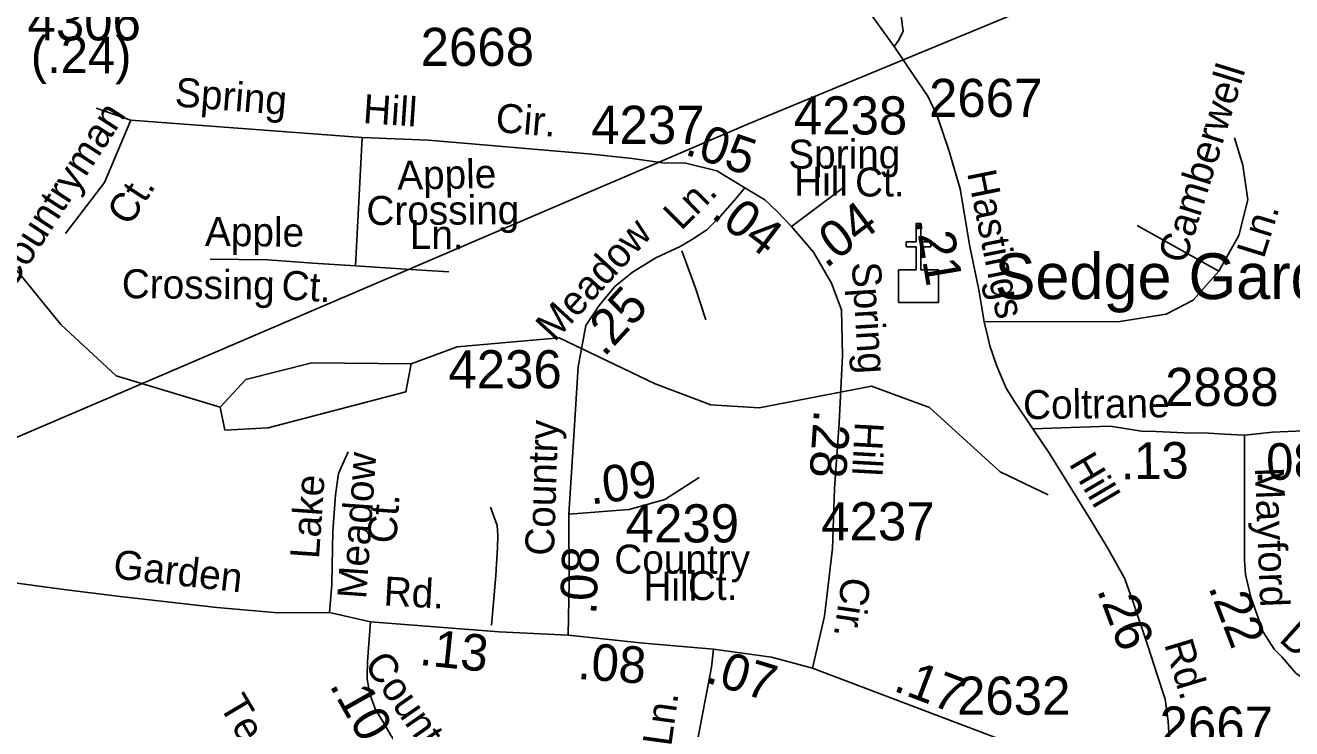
# Model space of a CAD drawing. Extents: x 1547597 to 1699558, y 810033 to 920809.
# Drawn here: x 1669733 to 1673884, y 852696 to 855001 of the extents above; entities that cross this region are included whole.
import ezdxf

# ---------------------------------------------------------------- set-up
doc = ezdxf.new("R2010")
doc.units = 0
for name, color, linetype in [('Exist Cultural Church CELL', 7, 'Continuous'), ('Exist Cultural Church Label', 7, 'Continuous'), ('Exist Hydrographic Creek Single Shore', 7, 'Continuous'), ('Exist Hydrographic Misc Water Feature', 7, 'Continuous'), ('Exist Hydrographic Pond Under 1500 Sq Ft', 7, 'Continuous'), ('Exist Road Non-System Type 51', 7, 'Continuous'), ('Exist Road Non-System Type 51 Label', 7, 'Continuous'), ('Exist Road Secondary Mileage Hundredths English Label', 7, 'Continuous'), ('Exist Road Secondary Type 51 Attributed', 7, 'Continuous'), ('Exist Road Secondary Type 51 Label', 7, 'Continuous'), ('Exist Road Secondary Type 51 Number Label', 7, 'Continuous'), ('Exist Utilities Electrical Transmission Line', 7, 'Continuous')]:
    doc.layers.add(name, color=color, linetype=linetype)

msp = doc.modelspace()

# ---------------------------------------------------------------- linework, layer by layer
at = {"layer": 'Exist Cultural Church CELL'}
msp.add_lwpolyline([(1672596, 854199.6), (1672652.9, 854199.7), (1672652.9, 854275.8), (1672620.9, 854275.8), (1672620.9, 854291.8), (1672652.9, 854291.8), (1672652.9, 854351.9), (1672669, 854351.9), (1672669, 854291.8), (1672701, 854291.8), (1672701, 854275.8), (1672669, 854275.8), (1672669, 854199.7), (1672726.6, 854199.6), (1672726.6, 854093.1), (1672596, 854093.1)], close=True, dxfattribs=at)
at = {"layer": 'Exist Hydrographic Creek Single Shore'}
msp.add_lwpolyline([(1670371.5, 853750.5), (1670030.5, 853852.7), (1669849.4, 854020.5), (1669692.5, 854214.1), (1669527.5, 854384.9), (1669056.5, 854689.9), (1668915.4, 854830.6), (1668842.4, 854973.3), (1668837.4, 855291.8), (1668765.4, 855575.5), (1668518.4, 855902.2), (1668353.5, 855981.1), (1668229.4, 856121.5), (1668155.4, 856264.1), (1667934.5, 856577.2), (1667774.4, 857220.5), (1667716.7, 857445)], dxfattribs=at)
at = {"layer": 'Exist Hydrographic Misc Water Feature'}
msp.add_lwpolyline([(1673086.5, 853462.3), (1672928.5, 853537.7), (1672697.5, 853749.2), (1672506.5, 853818.7), (1672138.5, 853747.5), (1671980.5, 853757.2), (1671797.5, 853826.6), (1671482.5, 853977.4), (1671148.4, 853948.1), (1670998.4, 853892.1)], dxfattribs=at)
at = {"layer": 'Exist Hydrographic Pond Under 1500 Sq Ft'}
for points in [[(1670371.5, 853750.5), (1670455.5, 853840.8), (1670672.5, 853895.4), (1670998.4, 853892.1)], [(1670371.5, 853750.5), (1670387.5, 853674.7), (1670529.5, 853681.7), (1670980.5, 853800.5), (1670998.4, 853892.1)]]:
    msp.add_lwpolyline(points, dxfattribs=at)
at = {"layer": 'Exist Road Non-System Type 51'}
msp.add_line((1670837.7, 854633.3), (1670815.2, 854213.5), dxfattribs=at)
for points in [[(1670078.9, 854690.9), (1669992.2, 854486), (1669864.5, 854319.6)], [(1670078.9, 854690.9), (1669965.7, 854729.5)], [(1670837.7, 854633.3), (1670078.9, 854690.9)], [(1670837.7, 854633.3), (1671053.7, 854624.9), (1671247.5, 854609), (1671399.3, 854595.9), (1671579.1, 854580.2), (1671722.9, 854565.3), (1671822.9, 854550.3)], [(1673646, 854195.9), (1673711, 854312.5), (1673740.8, 854429.1), (1673724.6, 854543), (1673697.5, 854632.5)], [(1673646, 854195.9), (1673377.7, 854345.1)], [(1670339.4, 854235.1), (1670527.5, 854233.3), (1670675.3, 854222.3), (1670815.2, 854213.5)], [(1671884.9, 854261.9), (1671928.5, 854142.9), (1671964.4, 854036.1)], [(1670815.2, 854213.5), (1670979.1, 854202.2), (1671121, 854193.3)], [(1672876.8, 854029.7), (1673320.8, 854030.5), (1673472.6, 854054.9), (1673562, 854101), (1673646, 854195.9)], [(1670790.9, 853603.7), (1670759.4, 853532.3), (1670750, 853462.4), (1670741.6, 853342.5), (1670739.3, 853230.5), (1670738, 853168.5), (1670730.2, 853076.6)], [(1671257.5, 853422.1), (1671280.3, 853361.6), (1671281.6, 853329.6), (1671280.8, 853289.6), (1671275, 853197.7), (1671269.4, 853121.7), (1671261.7, 853035.9)]]:
    msp.add_lwpolyline(points, dxfattribs=at)
at = {"layer": 'Exist Road Secondary Type 51 Attributed'}
for points in [[(1671802, 855998.9), (1671873.6, 855876.9), (1672017.7, 855679.9), (1672126.8, 855537.6), (1672253.6, 855373), (1672376.3, 855208.4), (1672456.3, 855104.7), (1672524.4, 855011.3), (1672580.9, 854932.1)], [(1672283.8, 855986.6), (1672297.9, 855930.4), (1672474.4, 855403.8), (1672547.9, 855219.9), (1672603.1, 855039.6), (1672610.4, 854980.8), (1672595.7, 854951.3), (1672580.9, 854932.1)], [(1672580.9, 854932.1), (1672646.9, 854834.7), (1672691.6, 854769.8), (1672722.4, 854705.1), (1672760.1, 854592.3), (1672797.6, 854465.5), (1672829.8, 854276.7), (1672858.9, 854134.1), (1672876.8, 854029.7), (1672887.2, 853985), (1672895.2, 853951.3), (1672917.9, 853884.8), (1672948.4, 853812.1), (1672973.6, 853771.6), (1673035.6, 853678.9)], [(1672091.3, 854469.4), (1672000.2, 854524.1), (1671898.3, 854549.6), (1671822.9, 854550.3)], [(1671515.2, 853398.9), (1671530.5, 853638.5), (1671545.1, 853882.7), (1671570.5, 854017.5), (1671614.2, 854083.1), (1671665.2, 854145.1), (1671723.5, 854192.5), (1671799.9, 854239.8), (1671880.1, 854276.3), (1671916.5, 854298.1), (1671967.5, 854330.9), (1672011.1, 854374.7), (1672058.5, 854429.3), (1672091.3, 854469.4)], [(1672244.2, 854341.9), (1672196.9, 854392.9), (1672156.8, 854429.3), (1672091.3, 854469.4)], [(1672244.2, 854341.9), (1672419, 854473.1)], [(1672313.5, 852894.5), (1672353.2, 853064.4), (1672378.7, 853286.7), (1672386, 853483.5), (1672400.5, 853698.5), (1672411.7, 853919.1), (1672408.1, 854068.5), (1672375.3, 854156), (1672317, 854258.1), (1672244.2, 854341.9)], [(1673035.6, 853678.9), (1673160.3, 853683.2), (1673289.3, 853687.5), (1673391.8, 853671.1), (1673439.8, 853670.1), (1673531.8, 853666.2), (1673611.8, 853664.6), (1673663.8, 853661.5), (1673729.8, 853658.2)], [(1673035.6, 853678.9), (1673090, 853598.1), (1673229.7, 853374.2), (1673283.9, 853283), (1673336.1, 853189.9), (1673363.2, 853113.7), (1673413.7, 852963.9), (1673441.8, 852875.8), (1673469.9, 852793.4), (1673479.8, 852720.5), (1673483.5, 852647.9), (1673474.3, 852599), (1673462.4, 852556), (1673453, 852531.7), (1673430.1, 852465.5)], [(1673729.8, 853658.2), (1673822, 853668.3), (1673898.1, 853670.8), (1673972.2, 853673.3), (1674050.3, 853673.7), (1674110.3, 853670.5), (1674176.3, 853669.2)], [(1673729.8, 853658.2), (1673730.1, 853476.1), (1673730.1, 853321.7), (1673729.9, 853249.2), (1673732.9, 853201.1), (1673750.7, 853126.9), (1673775, 853059.4), (1673790, 853014.5), (1673827.4, 852956.4), (1673851.7, 852932), (1673897.8, 852878.4), (1673962.2, 852832.7), (1674014.6, 852799), (1674047.2, 852781.3), (1674080.9, 852762.6), (1674113.5, 852742), (1674151.2, 852725.2), (1674194.7, 852702.3)], [(1671515.2, 853398.9), (1671712.5, 853414.2), (1671829, 853447), (1671941.9, 853519.9)], [(1671512.2, 853002.4), (1671515.9, 853177.3), (1671515.2, 853398.9)], [(1670864.1, 853046.1), (1670730.2, 853076.6), (1670562.1, 853076.3), (1670360.3, 853093.5), (1670044.4, 853129.7), (1669858.8, 853151.9), (1669673.2, 853177.6)], [(1670864.1, 853046.1), (1670855, 852916), (1670854, 852866), (1670853.9, 852860), (1670860.9, 852813.9), (1670879.9, 852761.4), (1670910.9, 852710.8), (1670930.2, 852676.4), (1670961.3, 852631.7), (1671019.9, 852558.5), (1671062.8, 852503.6)], [(1671512.2, 853002.4), (1671286.5, 853013.3), (1670864.1, 853046.1)], [(1671989.3, 852956.3), (1671759.8, 852976.8), (1671512.2, 853002.4)], [(1671843.7, 852187.3), (1671923.8, 852588.2), (1671982.1, 852898), (1671989.3, 852956.3)], [(1672313.5, 852894.5), (1672178.7, 852930.8), (1671989.3, 852956.3)], [(1673149.1, 852577.5), (1672313.5, 852894.5)]]:
    msp.add_lwpolyline(points, dxfattribs=at)
at = {"layer": 'Exist Utilities Electrical Transmission Line'}
msp.add_lwpolyline([(1658056.2, 847054), (1658642.6, 847434.5), (1659307.8, 847869.8), (1659997.1, 848323.1), (1660793.1, 848832.8), (1661317.2, 849168.1), (1662048.9, 849658.7), (1662732.4, 850115.9), (1663434, 850590.9), (1663897.7, 850898.8), (1664365.3, 851202.9), (1664738.3, 851460.1), (1664875.4, 851550.3), (1665348, 851760.2), (1665856.4, 851987.6), (1666371.1, 852215.1), (1666960, 852471.5), (1667669.1, 852779.9), (1672104.2, 854678.6), (1675930.7, 856261.4), (1682296.2, 858958.5), (1686555.2, 862371.2)], dxfattribs=at)

# ---------------------------------------------------------------- texts
at = {"layer": 'Exist Cultural Church Label'}
msp.add_text('Sedge Garden Chapel', height=150, dxfattribs=at).set_placement((1672910.6, 854104.2))
at = {"layer": 'Exist Road Non-System Type 51 Label'}
for s, rotation, p in [('Camberwell', 72.7978, (1673535.4, 854215.9)), ('Spring', 355.5185, (1670221.1, 854736.1)), ('Hill', 356.1729, (1670838, 854681.3)), ('Countryman', 57.0386, (1669688.5, 854128.3)), ('Cir.', 355.3091, (1671272.2, 854652.2)), ('Apple', 1.0802, (1670952.9, 854462.4)), ('Ct.', 57.0386, (1670074.5, 854339.5)), ('Crossing', 0.2635, (1670851.3, 854347)), ('Apple', 359.4514, (1670321.7, 854278.7)), ('Ln.', 359.5035, (1670993.1, 854268.9)), ('Ln.', 72.7978, (1673792.7, 854233.7)), ('Crossing', 359.4514, (1670048.9, 854107.4)), ('Ct.', 356.4011, (1670570.3, 854103.9)), ('Meadow', 85.9931, (1670850.1, 853119.4)), ('Lake', 85.9931, (1670695.4, 853250.7)), ('Ct.', 85.9931, (1670948.8, 853301))]:
    msp.add_text(s, height=95, rotation=rotation, dxfattribs=at).set_placement(p)
at = {"layer": 'Exist Road Secondary Mileage Hundredths English Label'}
for s, rotation, p in [('(.24)', 359.7585, (1669750.8, 854845.5)), ('.05', 341.236, (1671891, 854579.4)), ('.04', 322.8143, (1671977.4, 854374)), ('.04', 37.1085, (1672357.4, 854202.6)), ('.21', 279.679, (1672651.1, 854361.9)), ('.25', 47.4954, (1671630.4, 853911.4)), ('.28', 266.1181, (1672318.6, 853744.2)), ('.13', 0.8245, (1673324.3, 853513.2)), ('.08', 1.9324, (1673758.4, 853508.9)), ('.09', 6.9051, (1671586.9, 853430.9)), ('.08', 87.612, (1671604.6, 853068.3)), ('.26', 290.611, (1673245.1, 853150.9)), ('.22', 291.0044, (1673610.1, 853160.1)), ('.13', 353.9806, (1671022.1, 852905.5)), ('.08', 355.7392, (1671541.1, 852859.5)), ('.07', 343.0062, (1671959.4, 852848.9)), ('.17', 339.2268, (1672574.5, 852821.9)), ('.10', 299.2962, (1670728.1, 852838.7))]:
    msp.add_text(s, height=120, rotation=rotation, dxfattribs=at).set_placement(p)
at = {"layer": 'Exist Road Secondary Type 51 Label'}
for s, p in [('Spring', (1672234.2, 854531.7)), ('Hill', (1672253.5, 854443)), ('Ct.', (1672453.2, 854440.5)), ('Country', (1671663.9, 853204.3)), ('Hill', (1671759.1, 853116.2)), ('Ct.', (1671905, 853117.9))]:
    msp.add_text(s, height=95, dxfattribs=at).set_placement(p)
for s, rotation, p in [('Hastings', 281.4767, (1672820.1, 854518.3)), ('Ln.', 44.9981, (1671882.4, 854325.8)), ('Meadow', 47.4954, (1671467.8, 853961.2)), ('Spring', 273.5673, (1672442.2, 854223.6)), ('Coltrane', 0.8245, (1673004.5, 853710.3)), ('Country', 88.1484, (1671465.8, 853261.8)), ('Hill', 266.8628, (1672452.9, 853703.4)), ('Hill', 300.6261, (1673151.9, 853564.8)), ('Mayford', 272.2705, (1673763.5, 853551.4)), ('Garden', 353.6709, (1670018.1, 853189.4)), ('Rd.', 356.8723, (1670906, 853100.4)), ('Cir.', 261.8602, (1672411, 853196.7)), ('Dr.', 318.0637, (1673839.4, 852984.6)), ('Rd.', 286.8403, (1673465.7, 852973.4)), ('Country', 304.8266, (1670840.8, 852907.1)), ('Teakettle', 300.6738, (1670366.6, 852772.5)), ('Ln.', 82.1527, (1671850.3, 852636))]:
    msp.add_text(s, height=95, rotation=rotation, dxfattribs=at).set_placement(p)
at = {"layer": 'Exist Road Secondary Type 51 Number Label'}
for s, p in [('4306', (1669740, 854952.1)), ('2668', (1671028.9, 854868.3)), ('2667', (1672695.5, 854701.2)), ('4237', (1671588, 854612.9)), ('4238', (1672252.4, 854643.7)), ('4236', (1671119.8, 853811.7)), ('2888', (1673469.5, 853753.8)), ('4239', (1671700.9, 853306.6)), ('4237', (1672342.2, 853313.4)), ('2632', (1672787.3, 852741.9)), ('2667', (1673451.3, 852643.7))]:
    msp.add_text(s, height=125, dxfattribs=at).set_placement(p)

doc.saveas('drawing.dxf')
